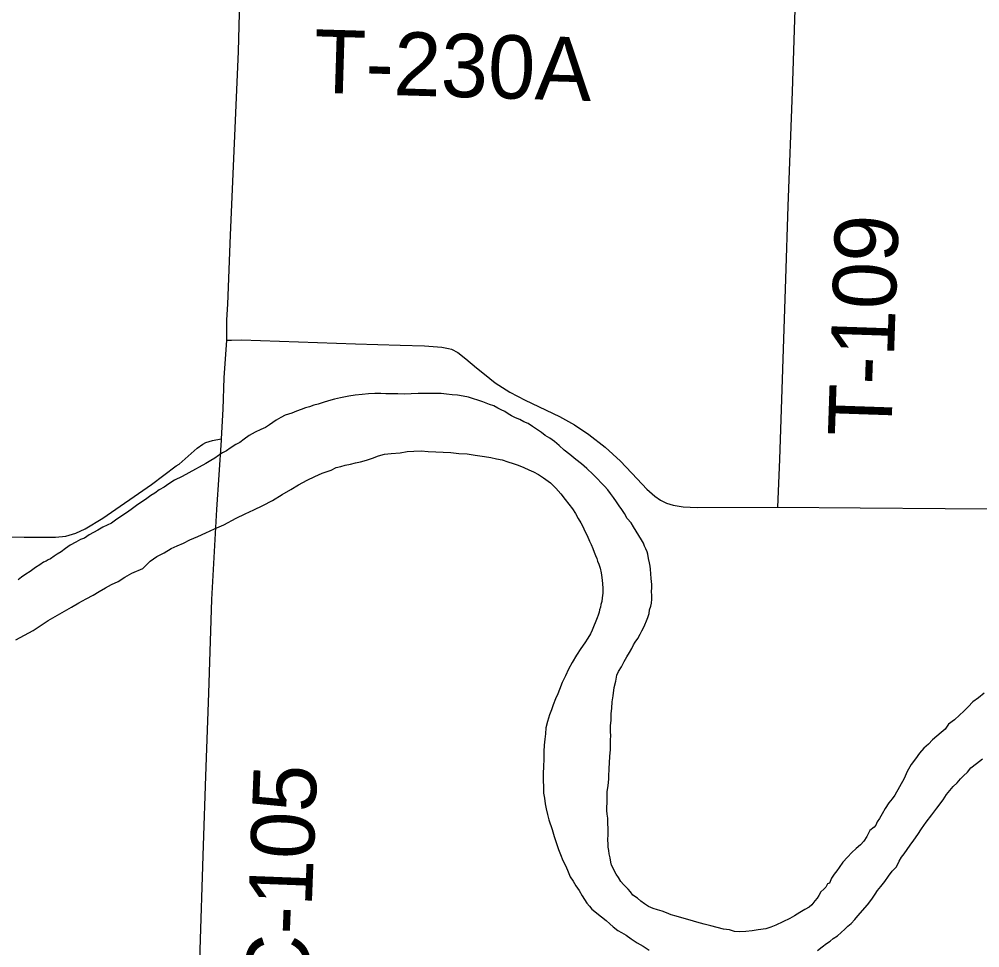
# Model space of a CAD drawing. Extents: x 2.1 to 73.9, y 4 to 26.
# Drawn here: x 42.7575 to 43.188, y 21.1825 to 21.5986 of the extents above; entities that cross this region are included whole.
import ezdxf

# ---------------------------------------------------------------- set-up
doc = ezdxf.new("R2010")
doc.units = 0
for name, color, linetype in [('GM_X_County_Road', 7, 'Continuous'), ('GM_X_County_Road_Text', 7, 'Continuous'), ('GM_X_Major_River', 7, 'Continuous'), ('GM_X_Township_Road', 7, 'Continuous'), ('GM_X_Township_Road_Text', 7, 'Continuous')]:
    doc.layers.add(name, color=color, linetype=linetype)

msp = doc.modelspace()

# ---------------------------------------------------------------- linework, layer by layer
at = {"layer": 'GM_X_County_Road'}
for points in [[(42.85049, 21.4548), (42.85056, 21.46392), (42.85093, 21.47093), (42.85226, 21.50191), (42.85575, 21.58424), (42.85622, 21.60133), (42.8562, 21.60316)], [(42.84813, 21.41056), (42.84884, 21.42396), (42.84939, 21.43794), (42.85049, 21.4548)], [(42.83472, 21.09908), (42.83558, 21.11299), (42.83634, 21.12591), (42.83677, 21.13326), (42.83753, 21.15062), (42.83843, 21.17703), (42.84013, 21.2283), (42.8412, 21.25937), (42.84246, 21.29666), (42.84383, 21.33861), (42.84608, 21.37897), (42.8481, 21.40999), (42.84813, 21.41056)]]:
    msp.add_lwpolyline(points, dxfattribs=at)
at = {"layer": 'GM_X_Major_River'}
for points in [[(42.94654, 21.43085), (42.94369, 21.43091), (42.94084, 21.43098), (42.93627, 21.43089), (42.93323, 21.43077), (42.92999, 21.43065), (42.92714, 21.43071), (42.92448, 21.43077), (42.92182, 21.43083), (42.91954, 21.43089), (42.91688, 21.43095), (42.91403, 21.43082), (42.91117, 21.4305), (42.90812, 21.43019), (42.90526, 21.42969), (42.90144, 21.42901), (42.89876, 21.42831), (42.89609, 21.42761), (42.89379, 21.4269), (42.89149, 21.4262), (42.88958, 21.42567), (42.88766, 21.42495), (42.88575, 21.42443), (42.88383, 21.42371), (42.88172, 21.423), (42.87961, 21.42209), (42.87674, 21.42121), (42.87482, 21.42011), (42.8727, 21.41902), (42.87115, 21.41791), (42.86961, 21.41681), (42.86787, 21.41571), (42.86576, 21.41481), (42.86326, 21.41353), (42.86057, 21.41207), (42.85825, 21.41042), (42.85631, 21.40894), (42.85458, 21.40803), (42.85207, 21.40637), (42.85034, 21.40527), (42.84861, 21.40436), (42.84687, 21.40307), (42.84513, 21.40197), (42.8434, 21.40087), (42.84108, 21.39959), (42.83358, 21.39539), (42.8305, 21.39375), (42.82704, 21.39212), (42.82453, 21.39047), (42.82241, 21.389), (42.82029, 21.38771), (42.81835, 21.38624), (42.81643, 21.38514), (42.81469, 21.38385), (42.81276, 21.38256), (42.81063, 21.38109), (42.80831, 21.37943), (42.806, 21.37778), (42.80349, 21.37612), (42.80059, 21.3741), (42.79885, 21.37281), (42.79693, 21.3719), (42.79501, 21.37099), (42.7927, 21.36971), (42.79077, 21.36862), (42.78885, 21.36752), (42.78672, 21.36605), (42.785, 21.36552), (42.78288, 21.36424), (42.78038, 21.36296), (42.77825, 21.36149), (42.77632, 21.36002), (42.77458, 21.35891), (42.77323, 21.358), (42.7715, 21.35689), (42.77053, 21.35635), (42.76957, 21.3558), (42.76842, 21.35525), (42.76668, 21.35415), (42.76475, 21.35287), (42.76243, 21.35121), (42.7605, 21.34992), (42.75857, 21.34864), (42.75702, 21.34734)], [(43.0218, 21.26047), (43.02182, 21.26161), (43.02185, 21.26294), (43.02209, 21.26521), (43.02217, 21.26844), (43.02242, 21.27129), (43.02248, 21.27375), (43.02252, 21.27565), (43.02256, 21.27755), (43.02241, 21.27945), (43.02247, 21.28192), (43.02272, 21.28458), (43.02278, 21.28742), (43.02303, 21.28989), (43.02328, 21.29273), (43.02372, 21.29538), (43.02419, 21.29917), (43.02482, 21.30201), (43.02526, 21.30466), (43.02606, 21.30635), (43.02744, 21.30841), (43.02863, 21.31085), (43.02982, 21.31291), (43.031, 21.31478), (43.03199, 21.31666), (43.03279, 21.31835), (43.03358, 21.31948), (43.03476, 21.32116), (43.03575, 21.32304), (43.03654, 21.32454), (43.03714, 21.32566), (43.03793, 21.32717), (43.03855, 21.32905), (43.03915, 21.33056), (43.03976, 21.33225), (43.03999, 21.33396), (43.0406, 21.33565), (43.04082, 21.33698), (43.04104, 21.33868), (43.04108, 21.34039), (43.04093, 21.34211), (43.04097, 21.34382), (43.041, 21.34533), (43.04084, 21.34667), (43.04068, 21.348), (43.0404, 21.35219), (43.04024, 21.35352), (43.03989, 21.35505), (43.03955, 21.35695), (43.03922, 21.35886), (43.03886, 21.36001), (43.03832, 21.36135), (43.03778, 21.3625), (43.03724, 21.36384), (43.03632, 21.36539), (43.03522, 21.36731), (43.03394, 21.36924), (43.03284, 21.37116), (43.03174, 21.3729), (43.02988, 21.37484), (43.02879, 21.37714), (43.0275, 21.37888), (43.0264, 21.38062), (43.0251, 21.38235), (43.02382, 21.38428), (43.02253, 21.38602), (43.02123, 21.38776), (43.01975, 21.38931), (43.01826, 21.39087), (43.01659, 21.39261), (43.01473, 21.39455), (43.01194, 21.39728), (43.00952, 21.39942), (43.0069, 21.40138), (43.00429, 21.40353), (43.00167, 21.40549), (42.99944, 21.40762), (42.99739, 21.40938), (42.99533, 21.41095), (42.99326, 21.41213), (42.99158, 21.4135), (42.98971, 21.41468), (42.98746, 21.41606), (42.98559, 21.41743), (42.98371, 21.41824), (42.98183, 21.41923), (42.97994, 21.42003), (42.97806, 21.42083), (42.97656, 21.42182), (42.97506, 21.4228), (42.97356, 21.42359), (42.97206, 21.42439), (42.97018, 21.42538), (42.96829, 21.42599), (42.96528, 21.4272), (42.95886, 21.42924), (42.9564, 21.42968), (42.95394, 21.43011), (42.95147, 21.43036), (42.949, 21.4306), (42.94654, 21.43085)], [(42.79611, 21.3438), (42.7988, 21.34526), (42.80188, 21.34671), (42.80477, 21.34855), (42.80804, 21.35037), (42.81284, 21.35255), (42.81615, 21.3557), (42.81924, 21.35791), (42.82251, 21.35955), (42.82559, 21.36138), (42.82828, 21.36265), (42.83116, 21.36391), (42.83404, 21.36537), (42.8375, 21.36681), (42.84115, 21.36844), (42.84499, 21.37025), (42.84921, 21.37206), (42.85479, 21.37497), (42.85883, 21.37697), (42.86267, 21.37878), (42.86671, 21.38078), (42.87094, 21.38297), (42.87537, 21.38572), (42.87923, 21.38791), (42.88269, 21.38992), (42.88654, 21.39211), (42.89, 21.39375), (42.89327, 21.39519), (42.89729, 21.39662), (42.8996, 21.39771), (42.9017, 21.39823), (42.90361, 21.39876), (42.90591, 21.39928), (42.9082, 21.3998), (42.91049, 21.40031), (42.91317, 21.40101), (42.91585, 21.4019), (42.91854, 21.40298), (42.92121, 21.40368), (42.92426, 21.404), (42.92826, 21.40428), (42.93132, 21.40498), (42.93436, 21.4051), (42.9376, 21.40522), (42.94082, 21.40495), (42.95089, 21.40454), (42.95449, 21.40408), (42.95829, 21.4038), (42.96189, 21.40334), (42.96606, 21.40268), (42.9689, 21.40223), (42.97136, 21.40161), (42.97401, 21.40117), (42.97646, 21.40035), (42.97891, 21.39954), (42.98118, 21.39873), (42.98363, 21.39772), (42.98588, 21.39672), (42.98795, 21.39573), (42.99021, 21.39454), (42.99246, 21.39316), (42.99564, 21.3908), (42.99806, 21.38847), (43.00028, 21.38595), (43.00213, 21.38344), (43.00379, 21.38131), (43.00545, 21.37919), (43.00674, 21.37707), (43.00802, 21.37495), (43.00912, 21.37302), (43.01003, 21.37129), (43.01093, 21.36919), (43.01203, 21.36726), (43.01311, 21.36477), (43.01384, 21.36323), (43.01456, 21.3615), (43.01509, 21.35978), (43.01582, 21.35825), (43.01636, 21.35691), (43.01671, 21.35576), (43.01725, 21.35442), (43.01778, 21.35269), (43.01831, 21.35059), (43.01864, 21.3485), (43.01896, 21.34583), (43.0191, 21.34355), (43.01905, 21.34146), (43.01882, 21.33937), (43.01859, 21.33767), (43.01818, 21.33635), (43.01796, 21.33521), (43.01755, 21.33389), (43.01734, 21.33295), (43.01693, 21.33163), (43.01652, 21.33031), (43.01431, 21.32485), (43.01351, 21.32316), (43.01233, 21.32128), (43.01095, 21.31922), (43.00918, 21.31661), (43.00721, 21.31361)], [(42.75604, 21.32058), (42.75989, 21.32258), (42.76374, 21.32477), (42.76741, 21.32716), (42.77049, 21.32918), (42.7809, 21.33522), (42.78417, 21.33704), (42.78744, 21.33887), (42.79071, 21.34051), (42.79341, 21.34216), (42.79611, 21.3438)], [(43.00721, 21.31361), (43.00524, 21.31042), (43.00365, 21.30742), (43.00225, 21.30441), (43.00085, 21.3014), (42.99964, 21.2982), (42.99884, 21.29632), (42.99784, 21.29406), (42.99683, 21.29143), (42.99602, 21.28917), (42.99521, 21.2869), (42.99419, 21.28389), (42.99355, 21.28105), (42.9933, 21.2784), (42.99306, 21.27593), (42.99281, 21.27328), (42.99255, 21.27044), (42.99267, 21.26702), (42.99241, 21.26379), (42.99233, 21.26056), (42.99226, 21.25753), (42.99239, 21.25467), (42.99252, 21.25182), (42.99285, 21.24953), (42.99317, 21.24706), (42.99369, 21.24477), (42.9942, 21.24229), (42.99491, 21.2398), (42.99633, 21.23559), (42.99721, 21.23234), (42.99828, 21.22928), (42.99917, 21.2266), (43.00007, 21.2243), (43.00115, 21.22161), (43.00243, 21.21912), (43.00351, 21.21662), (43.00441, 21.21432), (43.0057, 21.21239), (43.00698, 21.21027), (43.00846, 21.20815), (43.00973, 21.20584), (43.01084, 21.20411), (43.01194, 21.20256), (43.01305, 21.20121), (43.01416, 21.19986), (43.01846, 21.19634), (43.02051, 21.19477), (43.02219, 21.19322), (43.02368, 21.19185), (43.02573, 21.19029), (43.02742, 21.1893), (43.02949, 21.18811), (43.03173, 21.18654), (43.03436, 21.18477), (43.03717, 21.18319), (43.03979, 21.18142)], [(43.1899, 21.29659), (43.18739, 21.29455), (43.18487, 21.29271), (43.18273, 21.29048), (43.18079, 21.28862), (43.17885, 21.28677), (43.17671, 21.28473), (43.174, 21.2827), (43.17243, 21.28045), (43.17069, 21.27897)], [(43.17069, 21.27897), (43.16875, 21.2773), (43.16681, 21.27564), (43.16506, 21.27378), (43.16293, 21.27193), (43.16097, 21.26969), (43.15921, 21.26726), (43.15725, 21.26465), (43.15547, 21.26146), (43.15407, 21.25845), (43.14991, 21.25094), (43.14873, 21.24926), (43.14717, 21.2474), (43.14559, 21.24496), (43.14421, 21.24252), (43.14302, 21.24046), (43.14203, 21.23896), (43.14143, 21.23746), (43.14065, 21.23653), (43.13871, 21.23505), (43.13732, 21.23242), (43.13595, 21.23036), (43.13458, 21.22868), (43.13264, 21.22702), (43.1307, 21.22516), (43.12875, 21.22311), (43.12661, 21.22088), (43.12503, 21.21845), (43.12386, 21.21696), (43.12269, 21.21546), (43.12151, 21.21378), (43.1207, 21.21152), (43.11974, 21.21116), (43.11894, 21.20966), (43.11816, 21.20873), (43.11681, 21.20762), (43.11582, 21.20593), (43.11503, 21.20481), (43.11405, 21.2035), (43.11268, 21.20182), (43.11152, 21.20071), (43.10959, 21.19961), (43.10728, 21.19833), (43.10497, 21.19687), (43.10285, 21.19558), (43.09651, 21.19269), (43.0944, 21.19178), (43.0921, 21.19108), (43.08867, 21.19058), (43.08599, 21.19007), (43.08314, 21.18976), (43.08047, 21.18963), (43.07801, 21.18987), (43.07574, 21.19049), (43.07309, 21.19093), (43.07025, 21.19157), (43.06742, 21.19239), (43.06439, 21.19303), (43.06118, 21.19405), (43.05816, 21.19488), (43.05438, 21.19591), (43.05192, 21.19673), (43.04966, 21.19735), (43.04758, 21.19815), (43.0457, 21.19896), (43.04362, 21.19957), (43.04155, 21.20019), (43.03947, 21.201), (43.03779, 21.20217), (43.0361, 21.20335), (43.03461, 21.20471), (43.03255, 21.20609), (43.03145, 21.20764), (43.03033, 21.2088), (43.0294, 21.20977), (43.02829, 21.21094), (43.02718, 21.21229), (43.02608, 21.21402), (43.02497, 21.21557), (43.02406, 21.21711), (43.02352, 21.21845), (43.02297, 21.2196), (43.02262, 21.22094), (43.02228, 21.22285), (43.02194, 21.22457), (43.02179, 21.22609), (43.02144, 21.22762), (43.02147, 21.22895), (43.02132, 21.23085), (43.02138, 21.23332), (43.02144, 21.23597), (43.0213, 21.23826), (43.02135, 21.24054), (43.02101, 21.24244), (43.02086, 21.24397), (43.02097, 21.2489), (43.021, 21.25042), (43.02105, 21.25251), (43.02149, 21.25516), (43.02175, 21.25819), (43.0218, 21.26047)], [(43.14367, 21.21005), (43.14543, 21.21229), (43.147, 21.21454), (43.14876, 21.21678), (43.15071, 21.21882), (43.1519, 21.22127), (43.15289, 21.22314), (43.15407, 21.22464), (43.15544, 21.2265), (43.15682, 21.22856), (43.15839, 21.23081), (43.16016, 21.23324), (43.16192, 21.23586), (43.16389, 21.23885), (43.16644, 21.24202), (43.16878, 21.24501), (43.17153, 21.24875), (43.17311, 21.25118), (43.17448, 21.25305), (43.17604, 21.25473), (43.17778, 21.2564), (43.17935, 21.25826), (43.18071, 21.25956), (43.18246, 21.26123), (43.18402, 21.26309), (43.18654, 21.26513), (43.18924, 21.26716)], [(43.11526, 21.18125), (43.11739, 21.18291), (43.11933, 21.18438), (43.12087, 21.18549), (43.12223, 21.1866), (43.12416, 21.18789), (43.1259, 21.18937), (43.12746, 21.19085), (43.12882, 21.19215), (43.13037, 21.19344), (43.13192, 21.19512), (43.13329, 21.1968), (43.13759, 21.20183), (43.13876, 21.20313), (43.13994, 21.20482), (43.14111, 21.2065), (43.1421, 21.20819), (43.14367, 21.21005)]]:
    msp.add_lwpolyline(points, dxfattribs=at)
at = {"layer": 'GM_X_Township_Road'}
for points in [[(43.09746, 21.37994), (43.09844, 21.40137), (43.10107, 21.48224), (43.10212, 21.51489), (43.10399, 21.56621), (43.1054, 21.60779)], [(42.84813, 21.41056), (42.84884, 21.42396), (42.84939, 21.43794), (42.85049, 21.4548)], [(42.85049, 21.4548), (42.85257, 21.45484), (42.85705, 21.45493), (42.90814, 21.45322), (42.92828, 21.45264), (42.93911, 21.4522), (42.94683, 21.45166), (42.94988, 21.45114), (42.95129, 21.4507), (42.954, 21.4493), (42.9577, 21.44648), (42.96239, 21.44244), (42.96598, 21.43951), (42.97084, 21.43568), (42.97738, 21.43152), (42.98422, 21.4279), (42.99962, 21.42064), (43.00639, 21.41688), (43.01283, 21.41258), (43.02016, 21.40685), (43.02704, 21.4006), (43.03445, 21.39267), (43.03878, 21.38804), (43.04229, 21.38492), (43.04483, 21.38315), (43.04757, 21.38177), (43.05052, 21.38087), (43.05511, 21.38014), (43.06129, 21.37985), (43.09746, 21.37994)], [(42.59213, 21.37117), (42.64952, 21.36973), (42.6899, 21.36831), (42.7023, 21.3679), (42.71624, 21.36733), (42.73022, 21.367), (42.74264, 21.36686), (42.75972, 21.36655), (42.7737, 21.36651), (42.77833, 21.36701), (42.78281, 21.36825), (42.78704, 21.37019), (42.79497, 21.3751), (42.81673, 21.39009), (42.8279, 21.39844), (42.82915, 21.39922), (42.83729, 21.40643), (42.83981, 21.40823), (42.84119, 21.40893), (42.84417, 21.40981), (42.84569, 21.4101), (42.84813, 21.41056)], [(43.09746, 21.37994), (43.13436, 21.37962), (43.21049, 21.37908)]]:
    msp.add_lwpolyline(points, dxfattribs=at)

# ---------------------------------------------------------------- texts
at = {"layer": 'GM_X_County_Road_Text'}
msp.add_text('C-105', height=0.028409, rotation=87.7973, dxfattribs=at).set_placement((42.88706, 21.16068))
at = {"layer": 'GM_X_Township_Road_Text'}
for s, rotation, p in [('T-230A', 358.2644, (42.88916, 21.56574)), ('T-109', 88.0348, (43.14827, 21.41131))]:
    msp.add_text(s, height=0.028409, rotation=rotation, dxfattribs=at).set_placement(p)

doc.saveas('drawing.dxf')
